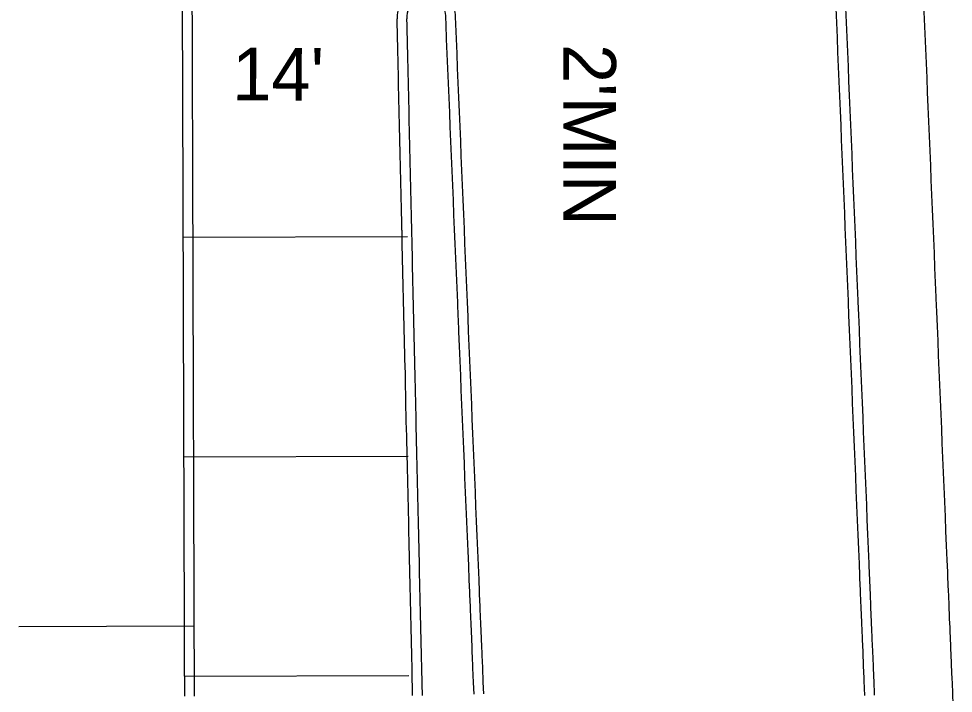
# Model space of a CAD drawing. Extents: x 2145147 to 2158018, y 137519 to 148068.
# Drawn here: x 2150888.6 to 2150952.5, y 144219.2 to 144265.3 of the extents above; entities that cross this region are included whole.
import ezdxf

# ---------------------------------------------------------------- set-up
doc = ezdxf.new("R2010")
doc.units = 0
for name, color, linetype in [('PR_Align_Ramp_J', 7, 'Continuous'), ('PR_Dimensions', 7, 'Continuous'), ('PR_Joint_Contraction', 7, 'Continuous'), ('PR_Phasing_Pavement_1', 7, 'Continuous'), ('PR_Road_Concrete', 7, 'Continuous')]:
    doc.layers.add(name, color=color, linetype=linetype)

msp = doc.modelspace()

# ---------------------------------------------------------------- linework, layer by layer
at = {"layer": 'PR_Align_Ramp_J'}
msp.add_lwpolyline([(2150888.647, 144223.776), (2150900.647, 144223.814)], dxfattribs=at)
at = {"layer": 'PR_Joint_Contraction'}
for p, q in [((2150915.228, 144250.403), (2150899.896, 144250.354)), ((2150915.275, 144235.403), (2150899.944, 144235.354)), ((2150915.323, 144220.403), (2150899.991, 144220.355))]:
    msp.add_line(p, q, dxfattribs=at)
at = {"layer": 'PR_Phasing_Pavement_1'}
for points in [[(2150946.486, 144219.057), (2150946.444, 144220.057), (2150946.435, 144220.266), (2150946.402, 144221.056), (2150946.36, 144222.055), (2150946.326, 144222.884), (2150946.319, 144223.054), (2150946.301, 144223.466), (2150946.277, 144224.053), (2150946.276, 144224.066), (2150946.235, 144225.052), (2150946.193, 144226.051), (2150946.185, 144226.254), (2150946.152, 144227.051), (2150946.143, 144227.249), (2150946.11, 144228.05), (2150946.068, 144229.049), (2150946.026, 144230.048), (2150945.984, 144231.047), (2150945.943, 144232.046), (2150945.92, 144232.584), (2150945.901, 144233.045), (2150945.859, 144234.044), (2150945.817, 144235.044), (2150945.776, 144236.043), (2150945.734, 144237.042), (2150945.692, 144238.041), (2150945.65, 144239.04), (2150945.608, 144240.039), (2150945.567, 144241.038), (2150945.525, 144242.037), (2150945.483, 144243.037), (2150945.441, 144244.036), (2150945.4, 144245.035), (2150945.362, 144245.927), (2150945.358, 144246.034), (2150945.316, 144247.033), (2150945.274, 144248.032), (2150945.233, 144249.031), (2150945.191, 144250.03), (2150945.149, 144251.03), (2150945.107, 144252.029), (2150945.065, 144253.028), (2150945.024, 144254.027), (2150944.982, 144255.026), (2150944.94, 144256.025), (2150944.898, 144257.024), (2150944.857, 144258.023), (2150944.815, 144259.023), (2150944.773, 144260.022), (2150944.731, 144261.021), (2150944.69, 144262.02), (2150944.648, 144263.019), (2150944.606, 144264.018), (2150944.564, 144265.017), (2150944.522, 144266.016)], [(2150947.153, 144219.085), (2150947.111, 144220.085), (2150947.102, 144220.294), (2150947.069, 144221.084), (2150947.027, 144222.083), (2150946.993, 144222.912), (2150946.986, 144223.082), (2150946.968, 144223.494), (2150946.944, 144224.081), (2150946.943, 144224.094), (2150946.902, 144225.08), (2150946.86, 144226.079), (2150946.852, 144226.282), (2150946.819, 144227.078), (2150946.81, 144227.276), (2150946.777, 144228.078), (2150946.735, 144229.077), (2150946.693, 144230.076), (2150946.652, 144231.075), (2150946.61, 144232.074), (2150946.587, 144232.612), (2150946.568, 144233.073), (2150946.526, 144234.072), (2150946.484, 144235.071), (2150946.443, 144236.071), (2150946.401, 144237.07), (2150946.359, 144238.069), (2150946.317, 144239.068), (2150946.276, 144240.067), (2150946.234, 144241.066), (2150946.192, 144242.065), (2150946.15, 144243.064), (2150946.108, 144244.064), (2150946.067, 144245.063), (2150946.029, 144245.955), (2150946.025, 144246.062), (2150945.983, 144247.061), (2150945.941, 144248.06), (2150945.9, 144249.059), (2150945.858, 144250.058), (2150945.816, 144251.057), (2150945.774, 144252.057), (2150945.733, 144253.056), (2150945.691, 144254.055), (2150945.649, 144255.054), (2150945.607, 144256.053), (2150945.565, 144257.052), (2150945.524, 144258.051), (2150945.482, 144259.05), (2150945.44, 144260.05), (2150945.398, 144261.049), (2150945.357, 144262.048), (2150945.315, 144263.047), (2150945.273, 144264.046), (2150945.231, 144265.045), (2150945.19, 144266.044)], [(2150952.53, 144218.309), (2150952.488, 144219.308), (2150952.446, 144220.308), (2150952.438, 144220.517), (2150952.405, 144221.307), (2150952.363, 144222.306), (2150952.328, 144223.135), (2150952.321, 144223.305), (2150952.304, 144223.717), (2150952.279, 144224.304), (2150952.279, 144224.317), (2150952.237, 144225.303), (2150952.196, 144226.302), (2150952.187, 144226.505), (2150952.154, 144227.301), (2150952.146, 144227.5), (2150952.112, 144228.301), (2150952.07, 144229.3), (2150952.029, 144230.299), (2150951.987, 144231.298), (2150951.945, 144232.297), (2150951.923, 144232.835), (2150951.903, 144233.296), (2150951.862, 144234.295), (2150951.82, 144235.294), (2150951.778, 144236.294), (2150951.736, 144237.293), (2150951.694, 144238.292), (2150951.653, 144239.291), (2150951.611, 144240.29), (2150951.569, 144241.289), (2150951.527, 144242.288), (2150951.486, 144243.288), (2150951.444, 144244.287), (2150951.402, 144245.286), (2150951.365, 144246.178), (2150951.36, 144246.285), (2150951.319, 144247.284), (2150951.277, 144248.283), (2150951.235, 144249.282), (2150951.193, 144250.281), (2150951.151, 144251.281), (2150951.11, 144252.28), (2150951.068, 144253.279), (2150951.026, 144254.278), (2150950.984, 144255.277), (2150950.943, 144256.276), (2150950.901, 144257.275), (2150950.859, 144258.274), (2150950.817, 144259.274), (2150950.775, 144260.273), (2150950.734, 144261.272), (2150950.692, 144262.271), (2150950.65, 144263.27), (2150950.608, 144264.269), (2150950.567, 144265.268), (2150950.525, 144266.267)], [(2150919.771, 144219.152), (2150919.738, 144219.941), (2150919.696, 144220.94), (2150919.661, 144221.77), (2150919.654, 144221.939), (2150919.637, 144222.352), (2150919.612, 144222.938), (2150919.612, 144222.951), (2150919.571, 144223.937), (2150919.529, 144224.937), (2150919.52, 144225.139), (2150919.487, 144225.936), (2150919.479, 144226.134), (2150919.445, 144226.935), (2150919.404, 144227.934), (2150919.362, 144228.933), (2150919.32, 144229.932), (2150919.278, 144230.931), (2150919.256, 144231.469), (2150919.237, 144231.93), (2150919.195, 144232.93), (2150919.153, 144233.929), (2150919.111, 144234.928), (2150919.069, 144235.927), (2150919.028, 144236.926), (2150918.986, 144237.925), (2150918.944, 144238.924), (2150918.902, 144239.924), (2150918.861, 144240.923), (2150918.819, 144241.922), (2150918.777, 144242.921), (2150918.735, 144243.92), (2150918.698, 144244.812), (2150918.693, 144244.919), (2150918.652, 144245.918), (2150918.61, 144246.917), (2150918.568, 144247.917), (2150918.526, 144248.916), (2150918.485, 144249.915), (2150918.443, 144250.914), (2150918.401, 144251.913), (2150918.359, 144252.912), (2150918.318, 144253.911), (2150918.276, 144254.91), (2150918.234, 144255.91), (2150918.192, 144256.909), (2150918.15, 144257.908), (2150918.109, 144258.907), (2150918.067, 144259.906), (2150918.025, 144260.905), (2150917.983, 144261.904), (2150917.942, 144262.903), (2150917.9, 144263.903), (2150917.858, 144264.902), (2150917.837, 144265.401)], [(2150920.438, 144219.179), (2150920.405, 144219.969), (2150920.363, 144220.968), (2150920.328, 144221.797), (2150920.321, 144221.967), (2150920.304, 144222.379), (2150920.28, 144222.966), (2150920.279, 144222.979), (2150920.238, 144223.965), (2150920.196, 144224.964), (2150920.188, 144225.167), (2150920.154, 144225.964), (2150920.146, 144226.162), (2150920.112, 144226.963), (2150920.071, 144227.962), (2150920.029, 144228.961), (2150919.987, 144229.96), (2150919.945, 144230.959), (2150919.923, 144231.497), (2150919.904, 144231.958), (2150919.862, 144232.958), (2150919.82, 144233.957), (2150919.778, 144234.956), (2150919.737, 144235.955), (2150919.695, 144236.954), (2150919.653, 144237.953), (2150919.611, 144238.952), (2150919.569, 144239.951), (2150919.528, 144240.951), (2150919.486, 144241.95), (2150919.444, 144242.949), (2150919.402, 144243.948), (2150919.365, 144244.84), (2150919.361, 144244.947), (2150919.319, 144245.946), (2150919.277, 144246.945), (2150919.235, 144247.944), (2150919.193, 144248.944), (2150919.152, 144249.943), (2150919.11, 144250.942), (2150919.068, 144251.941), (2150919.026, 144252.94), (2150918.985, 144253.939), (2150918.943, 144254.938), (2150918.901, 144255.937), (2150918.859, 144256.937), (2150918.818, 144257.936), (2150918.776, 144258.935), (2150918.734, 144259.934), (2150918.692, 144260.933), (2150918.65, 144261.932), (2150918.609, 144262.931), (2150918.567, 144263.93), (2150918.525, 144264.93), (2150918.504, 144265.429)]]:
    msp.add_lwpolyline(points, dxfattribs=at)
at = {"layer": 'PR_Road_Concrete'}
for points in [[(2150899.996, 144219.02), (2150899.993, 144219.812), (2150899.993, 144219.927), (2150899.99, 144220.812), (2150899.99, 144220.835), (2150899.987, 144221.742), (2150899.987, 144221.812), (2150899.984, 144222.65), (2150899.984, 144222.812), (2150899.981, 144223.557), (2150899.98, 144223.812), (2150899.978, 144224.464), (2150899.977, 144224.812), (2150899.976, 144225.372), (2150899.974, 144225.812), (2150899.973, 144226.279), (2150899.971, 144226.812), (2150899.97, 144227.187), (2150899.968, 144227.812), (2150899.967, 144228.094), (2150899.965, 144228.812), (2150899.964, 144229.002), (2150899.961, 144229.812), (2150899.961, 144229.909), (2150899.958, 144230.812), (2150899.958, 144230.816), (2150899.955, 144231.724), (2150899.955, 144231.812), (2150899.953, 144232.631), (2150899.952, 144232.812), (2150899.95, 144233.539), (2150899.949, 144233.812), (2150899.947, 144234.446), (2150899.946, 144234.812), (2150899.944, 144235.354), (2150899.942, 144235.812), (2150899.941, 144236.261), (2150899.939, 144236.812), (2150899.938, 144237.169), (2150899.936, 144237.812), (2150899.935, 144238.076), (2150899.933, 144238.812), (2150899.932, 144238.983), (2150899.93, 144239.812), (2150899.93, 144239.891), (2150899.927, 144240.798), (2150899.927, 144240.812), (2150899.924, 144241.706), (2150899.923, 144241.812), (2150899.921, 144242.613), (2150899.92, 144242.812), (2150899.918, 144243.521), (2150899.917, 144243.812), (2150899.915, 144244.428), (2150899.914, 144244.812), (2150899.912, 144245.335), (2150899.911, 144245.812), (2150899.909, 144246.243), (2150899.908, 144246.812), (2150899.907, 144247.15), (2150899.905, 144247.812), (2150899.904, 144248.058), (2150899.901, 144248.812), (2150899.901, 144248.965), (2150899.898, 144249.812), (2150899.898, 144249.873), (2150899.895, 144250.78), (2150899.895, 144250.812), (2150899.892, 144251.688), (2150899.892, 144251.812), (2150899.889, 144252.595), (2150899.889, 144252.812), (2150899.886, 144253.502), (2150899.886, 144253.812), (2150899.884, 144254.41), (2150899.882, 144254.812), (2150899.881, 144255.317), (2150899.879, 144255.812), (2150899.878, 144256.225), (2150899.876, 144256.812), (2150899.875, 144257.132), (2150899.873, 144257.812), (2150899.872, 144258.04), (2150899.87, 144258.812), (2150899.869, 144258.947), (2150899.867, 144259.812), (2150899.866, 144259.854), (2150899.864, 144260.762), (2150899.863, 144260.812), (2150899.861, 144261.669), (2150899.86, 144261.812), (2150899.858, 144262.577), (2150899.857, 144262.812), (2150899.855, 144263.484), (2150899.854, 144263.812), (2150899.852, 144264.392), (2150899.851, 144264.812), (2150899.849, 144265.259), (2150899.849, 144265.259), (2150899.849, 144265.299), (2150899.848, 144265.812)], [(2150900.662, 144219.022), (2150900.66, 144219.814), (2150900.659, 144219.929), (2150900.657, 144220.814), (2150900.657, 144220.837), (2150900.654, 144221.744), (2150900.653, 144221.814), (2150900.651, 144222.652), (2150900.65, 144222.814), (2150900.648, 144223.559), (2150900.647, 144223.814), (2150900.645, 144224.467), (2150900.644, 144224.814), (2150900.642, 144225.374), (2150900.641, 144225.814), (2150900.639, 144226.281), (2150900.638, 144226.814), (2150900.636, 144227.189), (2150900.634, 144227.814), (2150900.634, 144228.096), (2150900.631, 144228.814), (2150900.631, 144229.004), (2150900.628, 144229.814), (2150900.628, 144229.911), (2150900.625, 144230.814), (2150900.625, 144230.819), (2150900.622, 144231.726), (2150900.622, 144231.814), (2150900.619, 144232.633), (2150900.619, 144232.814), (2150900.616, 144233.541), (2150900.615, 144233.814), (2150900.613, 144234.448), (2150900.612, 144234.814), (2150900.611, 144235.356), (2150900.609, 144235.814), (2150900.608, 144236.263), (2150900.606, 144236.814), (2150900.605, 144237.171), (2150900.603, 144237.814), (2150900.602, 144238.078), (2150900.6, 144238.814), (2150900.599, 144238.986), (2150900.596, 144239.814), (2150900.596, 144239.893), (2150900.593, 144240.8), (2150900.593, 144240.814), (2150900.59, 144241.708), (2150900.59, 144241.814), (2150900.588, 144242.615), (2150900.587, 144242.814), (2150900.585, 144243.523), (2150900.584, 144243.814), (2150900.582, 144244.43), (2150900.581, 144244.814), (2150900.579, 144245.338), (2150900.578, 144245.814), (2150900.576, 144246.245), (2150900.574, 144246.814), (2150900.573, 144247.152), (2150900.571, 144247.814), (2150900.57, 144248.06), (2150900.568, 144248.814), (2150900.568, 144248.967), (2150900.565, 144249.814), (2150900.565, 144249.875), (2150900.562, 144250.782), (2150900.562, 144250.814), (2150900.559, 144251.69), (2150900.559, 144251.814), (2150900.556, 144252.597), (2150900.555, 144252.814), (2150900.553, 144253.505), (2150900.552, 144253.814), (2150900.55, 144254.412), (2150900.549, 144254.814), (2150900.547, 144255.319), (2150900.546, 144255.814), (2150900.545, 144256.227), (2150900.543, 144256.814), (2150900.542, 144257.134), (2150900.54, 144257.814), (2150900.539, 144258.042), (2150900.536, 144258.814), (2150900.536, 144258.949), (2150900.533, 144259.814), (2150900.533, 144259.857), (2150900.53, 144260.764), (2150900.53, 144260.814), (2150900.527, 144261.671), (2150900.527, 144261.814), (2150900.524, 144262.579), (2150900.524, 144262.814), (2150900.522, 144263.486), (2150900.521, 144263.814), (2150900.519, 144264.394), (2150900.517, 144264.814), (2150900.516, 144265.261), (2150900.516, 144265.262), (2150900.516, 144265.301), (2150900.514, 144265.814)], [(2150915.573, 144219.069), (2150915.555, 144219.861), (2150915.552, 144219.976), (2150915.532, 144220.861), (2150915.531, 144220.884), (2150915.511, 144221.791), (2150915.509, 144221.861), (2150915.49, 144222.699), (2150915.486, 144222.861), (2150915.469, 144223.606), (2150915.463, 144223.861), (2150915.448, 144224.513), (2150915.44, 144224.861), (2150915.428, 144225.421), (2150915.418, 144225.861), (2150915.407, 144226.328), (2150915.395, 144226.861), (2150915.386, 144227.236), (2150915.372, 144227.861), (2150915.365, 144228.143), (2150915.349, 144228.861), (2150915.345, 144229.05), (2150915.326, 144229.861), (2150915.324, 144229.958), (2150915.303, 144230.861), (2150915.303, 144230.865), (2150915.282, 144231.772), (2150915.28, 144231.861), (2150915.262, 144232.68), (2150915.258, 144232.861), (2150915.241, 144233.587), (2150915.235, 144233.861), (2150915.22, 144234.495), (2150915.212, 144234.86), (2150915.199, 144235.402), (2150915.189, 144235.86), (2150915.179, 144236.309), (2150915.166, 144236.86), (2150915.158, 144237.217), (2150915.143, 144237.86), (2150915.137, 144238.124), (2150915.12, 144238.86), (2150915.117, 144239.031), (2150915.098, 144239.86), (2150915.096, 144239.939), (2150915.075, 144240.846), (2150915.075, 144240.86), (2150915.054, 144241.754), (2150915.052, 144241.86), (2150915.034, 144242.661), (2150915.029, 144242.86), (2150915.013, 144243.568), (2150915.006, 144243.86), (2150914.992, 144244.476), (2150914.983, 144244.86), (2150914.971, 144245.383), (2150914.96, 144245.86), (2150914.951, 144246.291), (2150914.938, 144246.86), (2150914.93, 144247.198), (2150914.915, 144247.86), (2150914.909, 144248.105), (2150914.892, 144248.86), (2150914.888, 144249.013), (2150914.869, 144249.859), (2150914.868, 144249.92), (2150914.847, 144250.827), (2150914.846, 144250.859), (2150914.826, 144251.735), (2150914.823, 144251.859), (2150914.805, 144252.642), (2150914.8, 144252.859), (2150914.785, 144253.55), (2150914.778, 144253.859), (2150914.764, 144254.457), (2150914.755, 144254.859), (2150914.743, 144255.364), (2150914.732, 144255.859), (2150914.722, 144256.272), (2150914.709, 144256.859), (2150914.702, 144257.179), (2150914.686, 144257.859), (2150914.681, 144258.086), (2150914.663, 144258.859), (2150914.66, 144258.994), (2150914.64, 144259.859), (2150914.639, 144259.901), (2150914.619, 144260.809), (2150914.618, 144260.859), (2150914.598, 144261.716), (2150914.595, 144261.859), (2150914.577, 144262.623), (2150914.572, 144262.859), (2150914.556, 144263.531), (2150914.549, 144263.858), (2150914.536, 144264.438), (2150914.526, 144264.858), (2150914.516, 144265.305)], [(2150916.24, 144219.071), (2150916.221, 144219.864), (2150916.219, 144219.979), (2150916.199, 144220.863), (2150916.198, 144220.886), (2150916.177, 144221.793), (2150916.176, 144221.863), (2150916.157, 144222.701), (2150916.153, 144222.863), (2150916.136, 144223.608), (2150916.13, 144223.863), (2150916.115, 144224.516), (2150916.107, 144224.863), (2150916.094, 144225.423), (2150916.084, 144225.863), (2150916.074, 144226.33), (2150916.061, 144226.863), (2150916.053, 144227.238), (2150916.039, 144227.863), (2150916.032, 144228.145), (2150916.016, 144228.863), (2150916.011, 144229.052), (2150915.993, 144229.863), (2150915.991, 144229.96), (2150915.97, 144230.863), (2150915.97, 144230.867), (2150915.949, 144231.775), (2150915.947, 144231.863), (2150915.928, 144232.682), (2150915.924, 144232.863), (2150915.908, 144233.589), (2150915.901, 144233.863), (2150915.887, 144234.497), (2150915.879, 144234.863), (2150915.866, 144235.404), (2150915.856, 144235.862), (2150915.845, 144236.311), (2150915.833, 144236.862), (2150915.825, 144237.219), (2150915.81, 144237.862), (2150915.804, 144238.126), (2150915.787, 144238.862), (2150915.783, 144239.034), (2150915.764, 144239.862), (2150915.762, 144239.941), (2150915.742, 144240.848), (2150915.741, 144240.862), (2150915.721, 144241.756), (2150915.719, 144241.862), (2150915.7, 144242.663), (2150915.696, 144242.862), (2150915.679, 144243.57), (2150915.673, 144243.862), (2150915.659, 144244.478), (2150915.65, 144244.862), (2150915.638, 144245.385), (2150915.627, 144245.862), (2150915.617, 144246.293), (2150915.604, 144246.862), (2150915.596, 144247.2), (2150915.581, 144247.862), (2150915.576, 144248.107), (2150915.559, 144248.862), (2150915.555, 144249.015), (2150915.536, 144249.862), (2150915.534, 144249.922), (2150915.514, 144250.83), (2150915.513, 144250.861), (2150915.493, 144251.737), (2150915.49, 144251.861), (2150915.472, 144252.644), (2150915.467, 144252.861), (2150915.451, 144253.552), (2150915.444, 144253.861), (2150915.431, 144254.459), (2150915.421, 144254.861), (2150915.41, 144255.366), (2150915.398, 144255.861), (2150915.389, 144256.274), (2150915.376, 144256.861), (2150915.368, 144257.181), (2150915.353, 144257.861), (2150915.348, 144258.089), (2150915.33, 144258.861), (2150915.327, 144258.996), (2150915.307, 144259.861), (2150915.306, 144259.903), (2150915.285, 144260.811), (2150915.284, 144260.861), (2150915.265, 144261.718), (2150915.261, 144261.861), (2150915.244, 144262.625), (2150915.238, 144262.861), (2150915.223, 144263.533), (2150915.216, 144263.861), (2150915.202, 144264.44), (2150915.193, 144264.861), (2150915.183, 144265.308)]]:
    msp.add_lwpolyline(points, dxfattribs=at)
for centre, radius, start, end in [((2150916.512, 144265.43), 2, 356.80185, 183.57434), ((2150916.511, 144265.418), 1.333, 355.63766, 184.74191)]:
    msp.add_arc(centre, radius, start, end, dxfattribs=at)

# ---------------------------------------------------------------- texts
at = {"layer": 'PR_Dimensions'}
for s, rotation, p in [("14'", 359.68996, (2150903.235, 144259.739)), ("2'MIN", 269.99961, (2150925.873, 144263.579))]:
    msp.add_text(s, height=3.6, rotation=rotation, dxfattribs=at).set_placement(p)

doc.saveas('drawing.dxf')
